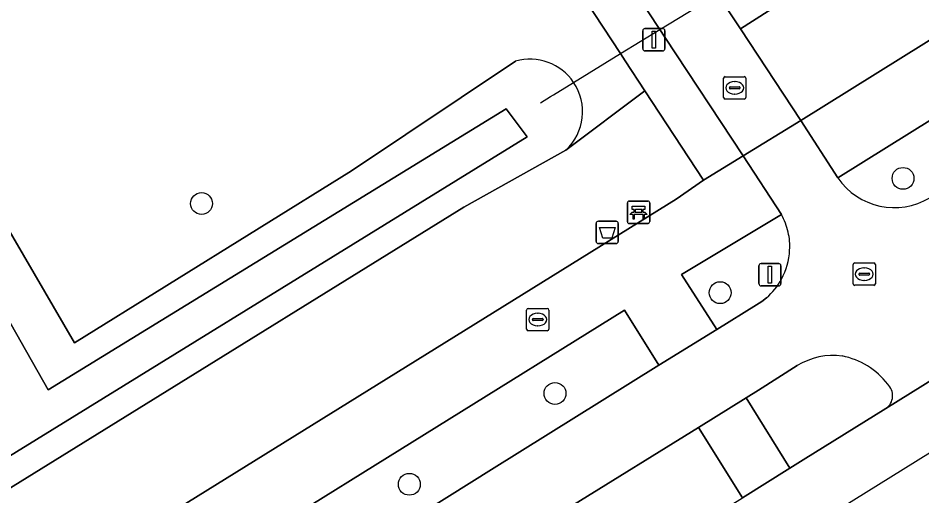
# Model space of a CAD drawing. Extents: x 159352 to 160617, y 385888 to 387323.
# Drawn here: x 160297.14 to 160337.58, y 386304.52 to 386325.9 of the extents above; entities that cross this region are included whole.
import ezdxf

# ---------------------------------------------------------------- set-up
doc = ezdxf.new("R2010")
doc.units = 0
for name, color, linetype in [('IMGEO_Afvalbak', 7, 'Continuous'), ('IMGEO_Bank', 7, 'Continuous'), ('IMGEO_Berm_groen', 7, 'Continuous'), ('IMGEO_Boom', 7, 'Continuous'), ('IMGEO_Brandkraan', 7, 'Continuous'), ('IMGEO_Duiker', 7, 'Continuous'), ('IMGEO_Fietspad_open', 7, 'Continuous'), ('IMGEO_Groenvoorziening', 7, 'Continuous'), ('IMGEO_Lichtmast', 7, 'Continuous'), ('IMGEO_Oever', 7, 'Continuous'), ('IMGEO_Rijbaan_regionaal_gesloten', 7, 'Continuous'), ('IMGEO_Rioolput', 7, 'Continuous'), ('IMGEO_Verkeersbordpaal', 7, 'Continuous'), ('IMGEO_Verkeerseiland_groen', 7, 'Continuous'), ('IMGEO_Voetpad_open', 7, 'Continuous'), ('IMGEO_Waterloop', 7, 'Continuous')]:
    doc.layers.add(name, color=color, linetype=linetype)

msp = doc.modelspace()

# ---------------------------------------------------------------- linework, layer by layer
at = {"layer": 'IMGEO_Afvalbak'}
for p, q in [((160323.105, 386316.808), (160323.895, 386316.808)), ((160323.895, 386316.808), (160323.105, 386316.808)), ((160323.005, 386315.908), (160323.005, 386316.708)), ((160323.005, 386316.708), (160323.005, 386315.908)), ((160323.995, 386316.708), (160323.995, 386315.908)), ((160323.995, 386315.908), (160323.995, 386316.708)), ((160323.895, 386315.808), (160323.105, 386315.808)), ((160323.105, 386315.808), (160323.895, 386315.808))]:
    msp.add_line(p, q, dxfattribs=at)
msp.add_lwpolyline([(160323.148, 386316.522), (160323.852, 386316.522), (160323.703, 386316.052), (160323.297, 386316.052), (160323.148, 386316.522)], dxfattribs=at)
for centre, start, end in [((160323.105, 386316.708), 90, 180), ((160323.105, 386316.708), 90, 180), ((160323.895, 386316.708), 0, 90), ((160323.895, 386316.708), 360, 90), ((160323.105, 386315.908), 180, 270), ((160323.105, 386315.908), 180, 270), ((160323.895, 386315.908), 270, 0), ((160323.895, 386315.908), 270, 0)]:
    msp.add_arc(centre, 0.1, start, end, dxfattribs=at)
at = {"layer": 'IMGEO_Bank'}
for p, q in [((160324.402, 386316.785), (160324.402, 386317.626)), ((160324.402, 386317.626), (160324.402, 386316.785)), ((160324.477, 386317.71), (160325.318, 386317.71)), ((160325.318, 386317.71), (160324.477, 386317.71)), ((160325.402, 386317.635), (160325.402, 386316.794)), ((160325.402, 386316.794), (160325.402, 386317.635)), ((160324.711, 386317.216), (160324.711, 386317.322)), ((160324.755, 386317.322), (160324.755, 386317.216)), ((160325.043, 386317.328), (160324.761, 386317.328)), ((160324.761, 386317.21), (160325.043, 386317.21)), ((160325.049, 386317.216), (160325.049, 386317.322)), ((160325.093, 386317.322), (160325.093, 386317.216)), ((160325.099, 386317.108), (160324.706, 386317.108)), ((160325.327, 386316.71), (160324.486, 386316.71)), ((160324.486, 386316.71), (160325.327, 386316.71))]:
    msp.add_line(p, q, dxfattribs=at)
for points in [[(160324.649, 386317.108), (160324.507, 386317.108), (160324.619, 386317.21), (160324.705, 386317.21)], [(160324.705, 386317.328), (160324.619, 386317.328), (160324.619, 386317.489), (160325.182, 386317.489), (160325.182, 386317.328), (160325.099, 386317.328)], [(160325.099, 386317.21), (160325.182, 386317.21), (160325.294, 386317.108), (160325.155, 386317.108)], [(160324.699, 386317.101), (160324.699, 386316.894), (160324.656, 386316.894), (160324.656, 386317.101)], [(160325.149, 386317.101), (160325.149, 386316.894), (160325.105, 386316.894), (160325.105, 386317.101)]]:
    msp.add_lwpolyline(points, dxfattribs=at)
for centre, radius, start, end in [((160324.48, 386317.632), 0.0779, 92.4484, 184.2845), ((160324.48, 386317.632), 0.0779, 92.4484, 184.2845), ((160325.324, 386317.632), 0.0779, 2.4484, 94.2845), ((160325.324, 386317.632), 0.0779, 2.4484, 94.2845), ((160324.704, 386317.321), 0.00671, 2.8957, 87.1043), ((160324.704, 386317.217), 0.00671, 272.8957, 357.1043), ((160324.761, 386317.321), 0.00671, 92.8957, 177.1043), ((160324.761, 386317.217), 0.00671, 182.8957, 267.1043), ((160325.043, 386317.321), 0.00671, 2.8957, 87.1043), ((160325.043, 386317.217), 0.00671, 272.8957, 357.1043), ((160325.1, 386317.321), 0.00671, 92.8957, 177.1043), ((160325.1, 386317.217), 0.00671, 182.8957, 267.1043), ((160324.48, 386316.788), 0.0779, 182.4484, 274.2845), ((160324.48, 386316.788), 0.0779, 182.4484, 274.2845), ((160324.649, 386317.101), 0.00671, 2.8957, 87.1043), ((160324.706, 386317.101), 0.00671, 92.8957, 177.1043), ((160325.098, 386317.101), 0.00671, 2.8957, 87.1043), ((160325.155, 386317.101), 0.00671, 92.8957, 177.1043), ((160325.324, 386316.788), 0.0779, 272.4484, 4.2845), ((160325.324, 386316.788), 0.0779, 272.4484, 4.2845)]:
    msp.add_arc(centre, radius, start, end, dxfattribs=at)
at = {"layer": 'IMGEO_Berm_groen'}
for points in [[(160511.41, 386431.152), (160504.675, 386426.262), (160500, 386422.975), (160495.032, 386419.576), (160484.935, 386412.954), (160418.588, 386371.578), (160333.816, 386318.753)], [(160280.651, 386289.3), (160326.592, 386317.801), (160327.814, 386318.639), (160325.181, 386322.649), (160321.644, 386319.991), (160317.091, 386317.431), (160268.791, 386287.55), (160265.158, 386285.419), (160261.354, 386283.029), (160260.412, 386282.465), (160251.819, 386277.319)]]:
    msp.add_lwpolyline(points, dxfattribs=at)
for points in [[(160318.329, 386305.703), (160325.809, 386310.37), (160324.271, 386312.83), (160282.274, 386286.738), (160280.698, 386285.759), (160282.287, 386283.193), (160283.89, 386284.19), (160298.174, 386293.075)], [(160329.549, 386304.435), (160327.587, 386307.586), (160305.212, 386293.736), (160287.853, 386283), (160289.853, 386279.771)]]:
    msp.add_lwpolyline(points, close=True, dxfattribs=at)
msp.add_arc((160336.349, 386320.492), 3.072, 214.4752, 301.1245, dxfattribs=at)
at = {"layer": 'IMGEO_Boom'}
for centre in [(160336.737, 386318.725), (160305.349, 386317.599), (160328.555, 386313.612), (160321.162, 386309.106), (160314.646, 386305.041)]:
    msp.add_circle(centre, 0.489, dxfattribs=at)
at = {"layer": 'IMGEO_Brandkraan'}
for p, q in [((160319.891, 386311.984), (160319.891, 386312.836)), ((160319.966, 386312.91), (160320.818, 386312.91)), ((160320.892, 386312.836), (160320.892, 386311.984)), ((160320.15, 386312.404), (160320.15, 386312.416)), ((160320.588, 386312.367), (160320.19, 386312.367)), ((160320.193, 386312.453), (160320.591, 386312.453)), ((160320.379, 386312.69), (160320.404, 386312.69)), ((160320.634, 386312.416), (160320.634, 386312.404)), ((160320.402, 386312.13), (160320.377, 386312.13)), ((160320.818, 386311.91), (160319.966, 386311.91))]:
    msp.add_line(p, q, dxfattribs=at)
for points in [[(160319.891, 386311.984), (160319.891, 386312.836)], [(160319.966, 386312.91), (160320.818, 386312.91)], [(160320.892, 386312.836), (160320.892, 386311.984)], [(160320.818, 386311.91), (160319.966, 386311.91)]]:
    msp.add_lwpolyline(points, dxfattribs=at)
for centre, radius, start, end in [((160319.968, 386312.834), 0.0765, 91.552, 178.448), ((160319.968, 386312.834), 0.0765, 91.552, 178.448), ((160320.816, 386312.834), 0.0765, 1.552, 88.448), ((160320.816, 386312.834), 0.0765, 1.552, 88.448), ((160320.19, 386312.413), 0.0403, 85.8775, 175.7526), ((160320.187, 386312.403), 0.0366, 178.938, 274.7102), ((160320.591, 386312.41), 0.043, 264.8664, 352.4533), ((160320.595, 386312.415), 0.0386, 1.7309, 96.639), ((160319.968, 386311.986), 0.0765, 181.552, 268.448), ((160319.968, 386311.986), 0.0765, 181.552, 268.448), ((160320.816, 386311.986), 0.0765, 271.552, 358.448), ((160320.816, 386311.986), 0.0765, 271.552, 358.448)]:
    msp.add_arc(centre, radius, start, end, dxfattribs=at)
for centre, major_axis, ratio, start_param, end_param in [((160320.378, 386312.41), (-0.387, 0.002), 0.722429, 4.712389, 7.853982), ((160320.403, 386312.41), (-0.39, 0.002), 0.717154, 1.570796, 4.712389)]:
    msp.add_ellipse(centre, major_axis=major_axis, ratio=ratio, start_param=start_param, end_param=end_param, dxfattribs=at)
at = {"layer": 'IMGEO_Duiker'}
msp.add_lwpolyline([(160320.509, 386322.106), (160320.961, 386322.384), (160321.089, 386322.462), (160321.998, 386323.02), (160324.093, 386324.306), (160325.851, 386325.385), (160328.436, 386326.972), (160332.518, 386329.478), (160332.892, 386329.707), (160333.019, 386329.786), (160333.24, 386329.921)], dxfattribs=at)
at = {"layer": 'IMGEO_Fietspad_open'}
for points in [[(160329.463, 386325.413), (160328.665, 386326.625), (160328.436, 386326.972), (160325.963, 386330.727)], [(160323.181, 386329.44), (160325.851, 386325.385), (160326.073, 386325.049), (160329.577, 386319.728), (160332.158, 386321.322), (160329.463, 386325.413)], [(160333.816, 386318.753), (160332.158, 386321.322), (160329.577, 386319.728), (160331.299, 386317.113)], [(160330.624, 386313.388), (160330.412, 386313.221), (160330.186, 386313.073), (160328.403, 386311.966), (160325.809, 386310.37), (160318.329, 386305.703), (160298.174, 386293.075), (160283.89, 386284.19), (160282.287, 386283.193), (160281.169, 386282.496), (160270.987, 386276.149), (160248.39, 386262.115), (160228.71, 386250), (160228.15, 386249.655), (160210.991, 386238.977), (160192.657, 386227.605), (160188.063, 386224.767), (160187.028, 386224.128), (160169.753, 386213.457), (160156.375, 386205.145), (160133.731, 386191.045)], [(160065.261, 386144.977), (160088.642, 386159.467), (160101.901, 386167.553), (160115.309, 386175.902), (160173.706, 386212.336), (160182.769, 386217.937), (160186.78, 386220.38), (160192.964, 386224.15), (160199.927, 386228.554), (160213.006, 386236.458), (160234.731, 386250), (160236.826, 386251.306), (160255.723, 386262.972), (160269.644, 386271.829), (160275.395, 386275.45), (160287.853, 386283), (160305.212, 386293.736), (160327.587, 386307.586), (160329.719, 386308.905), (160330.274, 386309.249), (160331.998, 386310.35)], [(160335.972, 386308.426), (160337.077, 386309.113), (160339.284, 386310.493)]]:
    msp.add_lwpolyline(points, dxfattribs=at)
for centre, radius, start, end in [((160336.349, 386320.492), 3.072, 214.4752, 301.1245), ((160328.647, 386315.67), 3.019, 12.3734, 28.5493), ((160329.134, 386315.71), 2.536, 355.5236, 13.8505), ((160328.647, 386315.669), 3.02, 331.4143, 357.0242), ((160328.943, 386315.433), 2.647, 309.4184, 332.8287), ((160333.619, 386307.691), 3.114, 82.6121, 121.3566), ((160333.356, 386307.446), 3.399, 37.5726, 78.7571), ((160335.57, 386309.003), 0.703, 304.8124, 47.0164)]:
    msp.add_arc(centre, radius, start, end, dxfattribs=at)
at = {"layer": 'IMGEO_Groenvoorziening'}
for points in [[(160363.753, 386341.548), (160361.431, 386345.405), (160359.794, 386344.74), (160355.261, 386341.537), (160335.314, 386329.111), (160334.2, 386328.464), (160329.463, 386325.413), (160332.158, 386321.322), (160363.485, 386340.852)], [(160287.826, 386332.349), (160294.603, 386320.037), (160299.67, 386311.365), (160312.063, 386319.06), (160319.401, 386323.965)], [(160325.963, 386330.727), (160328.436, 386326.972), (160328.665, 386326.625), (160329.463, 386325.413), (160334.2, 386328.464)], [(160321.644, 386319.991), (160325.181, 386322.649), (160324.309, 386323.978), (160324.093, 386324.306), (160322.536, 386326.676)]]:
    msp.add_lwpolyline(points, dxfattribs=at)
for centre, radius, start, end in [((160320.052, 386321.714), 2.343, 33.8673, 106.1417), ((160320.053, 386321.712), 2.344, 312.749, 33.9191)]:
    msp.add_arc(centre, radius, start, end, dxfattribs=at)
at = {"layer": 'IMGEO_Lichtmast'}
for p, q in [((160325.089, 386324.531), (160325.089, 386325.331)), ((160325.089, 386325.331), (160325.089, 386324.531)), ((160325.189, 386325.431), (160325.979, 386325.431)), ((160325.979, 386325.431), (160325.189, 386325.431)), ((160326.079, 386325.331), (160326.079, 386324.531)), ((160326.079, 386324.531), (160326.079, 386325.331)), ((160325.979, 386324.431), (160325.189, 386324.431)), ((160325.189, 386324.431), (160325.979, 386324.431))]:
    msp.add_line(p, q, dxfattribs=at)
msp.add_lwpolyline([(160325.509, 386325.306), (160325.659, 386325.306), (160325.659, 386324.556), (160325.509, 386324.556), (160325.509, 386325.306)], dxfattribs=at)
for centre, start, end in [((160325.189, 386325.331), 90, 180), ((160325.189, 386325.331), 90, 180), ((160325.979, 386325.331), 0, 90), ((160325.979, 386325.331), 360, 90), ((160325.189, 386324.531), 180, 270), ((160325.189, 386324.531), 180, 270), ((160325.979, 386324.531), 270, 0), ((160325.979, 386324.531), 270, 0)]:
    msp.add_arc(centre, 0.1, start, end, dxfattribs=at)
at = {"layer": 'IMGEO_Oever'}
for points in [[(160225.638, 386347.539), (160236.318, 386356.476), (160238.829, 386357.539), (160240.999, 386357.539), (160256.829, 386350.561), (160272.148, 386344.348), (160280.233, 386337.71), (160285.978, 386330.901), (160289.765, 386324.646), (160298.489, 386309.263), (160318.978, 386321.837), (160319.914, 386320.582), (160266.425, 386287.603)], [(160319.401, 386323.965), (160312.063, 386319.06), (160299.67, 386311.365), (160294.603, 386320.037), (160287.826, 386332.349)], [(160317.091, 386317.431), (160321.644, 386319.991)], [(160282.692, 386305.298), (160282.595, 386304.971), (160278.948, 386298.793), (160268.79, 386292.298), (160265.097, 386289.917), (160262.789, 386288.519), (160264.254, 386286.602), (160265.158, 386285.419), (160268.791, 386287.55), (160317.091, 386317.431)]]:
    msp.add_lwpolyline(points, dxfattribs=at)
for centre, radius, start, end in [((160320.052, 386321.714), 2.343, 33.8673, 106.1417), ((160320.053, 386321.712), 2.344, 312.749, 33.9191)]:
    msp.add_arc(centre, radius, start, end, dxfattribs=at)
at = {"layer": 'IMGEO_Rijbaan_regionaal_gesloten'}
for points in [[(159680.589, 385901.515), (159678.374, 385900.403), (159677.09, 385899.832), (159676.054, 385899.376), (159674.34, 385898.621), (159673.604, 385898.41), (159672.377, 385898.152), (159671.133, 385898.005), (159669.88, 385897.969), (159668.841, 385898.033), (159672.265, 385892.74), (159701.42, 385910.447), (159730.336, 385928.01), (160003.316, 386098.383), (160029.667, 386114.83), (160338.731, 386306.963), (160519.651, 386421.283), (160554.007, 386449.857), (160584.37, 386476.501)], [(160422.973, 386362.502), (160406.279, 386352.14), (160374.747, 386332.663), (160339.284, 386310.493), (160337.077, 386309.113), (160335.972, 386308.426), (160332.273, 386306.128), (160331.674, 386305.756), (160329.549, 386304.435)]]:
    msp.add_lwpolyline(points, dxfattribs=at)
at = {"layer": 'IMGEO_Rioolput'}
for p, q in [((160328.78, 386323.276), (160329.632, 386323.276)), ((160328.705, 386322.35), (160328.705, 386323.202)), ((160329.193, 386323.056), (160329.218, 386323.056)), ((160329.706, 386323.202), (160329.706, 386322.35)), ((160328.964, 386322.77), (160328.964, 386322.782)), ((160329.402, 386322.733), (160329.004, 386322.733)), ((160329.007, 386322.819), (160329.405, 386322.819)), ((160329.216, 386322.496), (160329.191, 386322.496)), ((160329.448, 386322.782), (160329.448, 386322.77)), ((160329.632, 386322.276), (160328.78, 386322.276)), ((160334.501, 386314.015), (160334.501, 386314.867)), ((160334.576, 386314.941), (160335.428, 386314.941)), ((160335.502, 386314.867), (160335.502, 386314.015)), ((160334.76, 386314.435), (160334.76, 386314.447)), ((160335.198, 386314.398), (160334.8, 386314.398)), ((160334.803, 386314.484), (160335.201, 386314.484)), ((160334.989, 386314.721), (160335.014, 386314.721)), ((160335.244, 386314.447), (160335.244, 386314.435)), ((160335.428, 386313.941), (160334.576, 386313.941)), ((160335.012, 386314.161), (160334.987, 386314.161))]:
    msp.add_line(p, q, dxfattribs=at)
for points in [[(160328.78, 386323.276), (160329.632, 386323.276)], [(160328.705, 386322.35), (160328.705, 386323.202)], [(160329.706, 386323.202), (160329.706, 386322.35)], [(160329.632, 386322.276), (160328.78, 386322.276)], [(160334.501, 386314.015), (160334.501, 386314.867)], [(160334.576, 386314.941), (160335.428, 386314.941)], [(160335.502, 386314.867), (160335.502, 386314.015)], [(160335.428, 386313.941), (160334.576, 386313.941)]]:
    msp.add_lwpolyline(points, dxfattribs=at)
for centre, radius, start, end in [((160328.782, 386323.2), 0.0765, 91.552, 178.448), ((160328.782, 386323.2), 0.0765, 91.552, 178.448), ((160329.63, 386323.2), 0.0765, 1.552, 88.448), ((160329.63, 386323.2), 0.0765, 1.552, 88.448), ((160329.004, 386322.779), 0.0403, 85.8775, 175.7526), ((160329.001, 386322.769), 0.0366, 178.938, 274.7102), ((160329.405, 386322.776), 0.043, 264.8664, 352.4533), ((160329.409, 386322.781), 0.0386, 1.7309, 96.639), ((160328.782, 386322.352), 0.0765, 181.552, 268.448), ((160328.782, 386322.352), 0.0765, 181.552, 268.448), ((160329.63, 386322.352), 0.0765, 271.552, 358.448), ((160329.63, 386322.352), 0.0765, 271.552, 358.448), ((160334.578, 386314.865), 0.0765, 91.552, 178.448), ((160334.578, 386314.865), 0.0765, 91.552, 178.448), ((160335.426, 386314.865), 0.0765, 1.552, 88.448), ((160335.426, 386314.865), 0.0765, 1.552, 88.448), ((160334.8, 386314.444), 0.0403, 85.8775, 175.7526), ((160334.797, 386314.434), 0.0366, 178.938, 274.7102), ((160335.201, 386314.441), 0.043, 264.8664, 352.4533), ((160335.205, 386314.446), 0.0386, 1.7309, 96.639), ((160334.578, 386314.017), 0.0765, 181.552, 268.448), ((160334.578, 386314.017), 0.0765, 181.552, 268.448), ((160335.426, 386314.017), 0.0765, 271.552, 358.448), ((160335.426, 386314.017), 0.0765, 271.552, 358.448)]:
    msp.add_arc(centre, radius, start, end, dxfattribs=at)
for centre, major_axis, ratio, start_param, end_param in [((160329.192, 386322.776), (-0.387, 0.002), 0.722429, 4.712389, 7.853982), ((160329.217, 386322.776), (-0.39, 0.002), 0.717154, 1.570796, 4.712389), ((160334.988, 386314.441), (-0.387, 0.002), 0.722429, 4.712389, 7.853982), ((160335.013, 386314.441), (-0.39, 0.002), 0.717154, 1.570796, 4.712389)]:
    msp.add_ellipse(centre, major_axis=major_axis, ratio=ratio, start_param=start_param, end_param=end_param, dxfattribs=at)
at = {"layer": 'IMGEO_Verkeersbordpaal'}
for p, q in [((160330.284, 386314.016), (160330.284, 386314.816)), ((160330.284, 386314.816), (160330.284, 386314.016)), ((160330.384, 386314.916), (160331.174, 386314.916)), ((160331.174, 386314.916), (160330.384, 386314.916)), ((160331.274, 386314.816), (160331.274, 386314.016)), ((160331.274, 386314.016), (160331.274, 386314.816)), ((160331.174, 386313.916), (160330.384, 386313.916)), ((160330.384, 386313.916), (160331.174, 386313.916))]:
    msp.add_line(p, q, dxfattribs=at)
msp.add_lwpolyline([(160330.704, 386314.791), (160330.854, 386314.791), (160330.854, 386314.041), (160330.704, 386314.041), (160330.704, 386314.791)], dxfattribs=at)
for centre, start, end in [((160330.384, 386314.816), 90, 180), ((160330.384, 386314.816), 90, 180), ((160331.174, 386314.816), 0, 90), ((160331.174, 386314.816), 360, 90), ((160330.384, 386314.016), 180, 270), ((160330.384, 386314.016), 180, 270), ((160331.174, 386314.016), 270, 0), ((160331.174, 386314.016), 270, 0)]:
    msp.add_arc(centre, 0.1, start, end, dxfattribs=at)
at = {"layer": 'IMGEO_Verkeerseiland_groen'}
for points in [[(160331.299, 386317.113), (160326.831, 386314.426), (160328.403, 386311.966), (160330.186, 386313.073), (160330.412, 386313.221), (160330.624, 386313.388)], [(160331.998, 386310.35), (160330.274, 386309.249), (160329.719, 386308.905)], [(160329.719, 386308.905), (160331.674, 386305.756), (160332.273, 386306.128), (160335.972, 386308.426)]]:
    msp.add_lwpolyline(points, dxfattribs=at)
for centre, radius, start, end in [((160328.647, 386315.67), 3.019, 12.3734, 28.5493), ((160329.134, 386315.71), 2.536, 355.5236, 13.8505), ((160328.647, 386315.669), 3.02, 331.4143, 357.0242), ((160328.943, 386315.433), 2.647, 309.4184, 332.8287), ((160333.619, 386307.691), 3.114, 82.6121, 121.3566), ((160333.356, 386307.446), 3.399, 37.5726, 78.7571), ((160335.57, 386309.003), 0.703, 304.8124, 47.0164)]:
    msp.add_arc(centre, radius, start, end, dxfattribs=at)
at = {"layer": 'IMGEO_Voetpad_open'}
for points in [[(160484.935, 386412.954), (160495.032, 386419.576), (160500, 386422.975), (160504.675, 386426.262), (160511.41, 386431.152), (160509.97, 386433.524), (160507.361, 386431.868), (160507.256, 386431.825), (160505.289, 386430.45), (160501.524, 386427.818), (160492.37, 386421.42), (160483.537, 386415.621), (160460.725, 386401.413), (160366.592, 386342.786), (160363.485, 386340.852), (160332.158, 386321.322), (160333.816, 386318.753), (160418.588, 386371.578)], [(160329.719, 386308.905), (160327.587, 386307.586), (160329.549, 386304.435), (160331.674, 386305.756)]]:
    msp.add_lwpolyline(points, close=True, dxfattribs=at)
for points in [[(160322.536, 386326.676), (160324.093, 386324.306), (160324.309, 386323.978), (160325.181, 386322.649), (160327.814, 386318.639), (160329.577, 386319.728), (160326.073, 386325.049), (160325.851, 386325.385), (160323.181, 386329.44)], [(160282.274, 386286.738), (160324.271, 386312.83), (160325.809, 386310.37), (160328.403, 386311.966), (160326.831, 386314.426), (160331.299, 386317.113), (160329.577, 386319.728), (160327.814, 386318.639), (160326.592, 386317.801), (160280.651, 386289.3)]]:
    msp.add_lwpolyline(points, dxfattribs=at)
at = {"layer": 'IMGEO_Waterloop'}
msp.add_lwpolyline([(160266.425, 386287.603), (160319.914, 386320.582), (160318.978, 386321.837), (160298.489, 386309.263), (160289.765, 386324.646), (160285.978, 386330.901), (160280.233, 386337.71), (160272.148, 386344.348), (160256.829, 386350.561), (160240.999, 386357.539), (160238.829, 386357.539), (160236.318, 386356.476), (160225.638, 386347.539)], dxfattribs=at)

doc.saveas('drawing.dxf')
